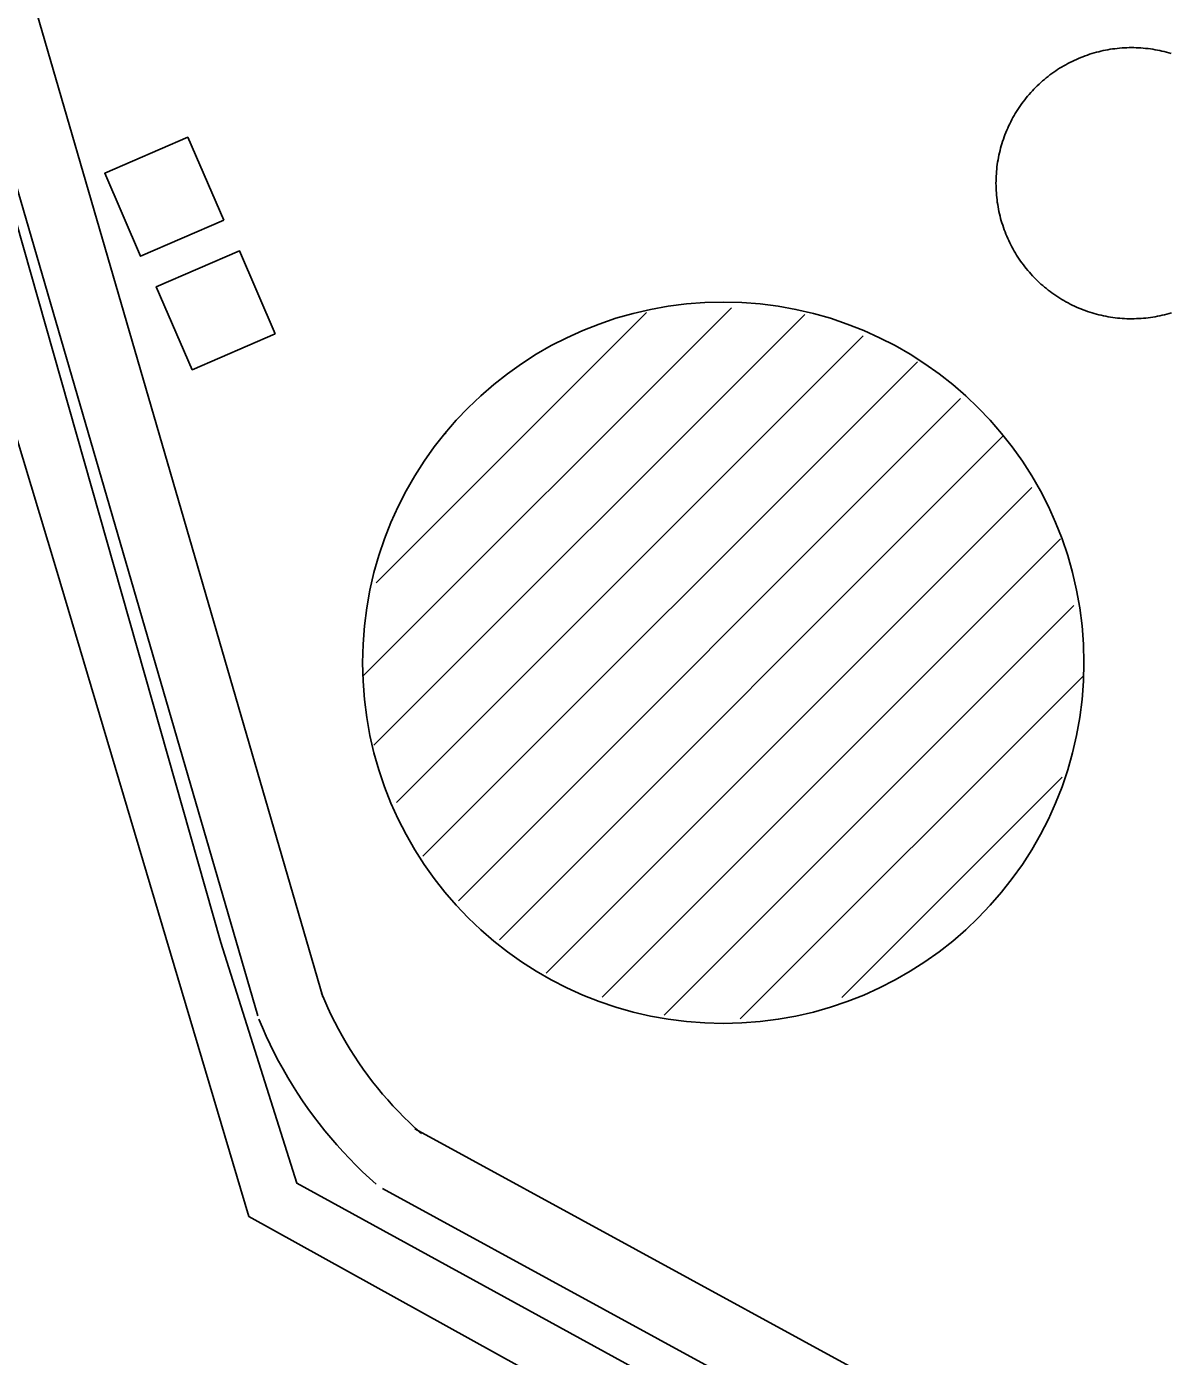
# Model space of a CAD drawing. Extents: x 3567028 to 3605064, y 510945 to 536587.
# Drawn here: x 3598357 to 3598862, y 527282 to 527869 of the extents above; entities that cross this region are included whole.
import ezdxf

# ---------------------------------------------------------------- set-up
doc = ezdxf.new("R2010")
doc.units = 0
for name, color, linetype in [('V-BLDG-OTLN', 7, 'Continuous'), ('V-DOMW-TANK', 7, 'Continuous'), ('V-ROAD-CNTR', 7, 'Continuous'), ('V-UTIL-LINE', 7, 'Continuous')]:
    doc.layers.add(name, color=color, linetype=linetype)

msp = doc.modelspace()

# ---------------------------------------------------------------- linework, layer by layer
at = {"layer": 'V-BLDG-OTLN'}
for points in [[(3598444.16, 527783.81), (3598428.29, 527820.53), (3598391.57, 527804.65), (3598407.45, 527767.93)], [(3598466.96, 527733.62), (3598451.09, 527770.34), (3598414.37, 527754.46), (3598430.25, 527717.75)]]:
    msp.add_lwpolyline(points, close=True, dxfattribs=at)
at = {"layer": 'V-DOMW-TANK'}
for p, q in [((3598505.78, 527582.53), (3598668.43, 527745.17)), ((3598510.51, 527551.91), (3598700.83, 527742.22)), ((3598511.56, 527623.66), (3598630.97, 527743.07)), ((3598520.46, 527526.5), (3598726.66, 527732.7)), ((3598532.11, 527502.79), (3598750.65, 527721.33)), ((3598547.82, 527483.14), (3598769.7, 527705.03)), ((3598540.96, 527688.42), (3598542.49, 527689.95)), ((3598565.96, 527465.93), (3598788.56, 527688.53)), ((3598586.59, 527451.21), (3598801.21, 527665.82)), ((3598611.35, 527440.61), (3598813.85, 527643.11)), ((3598638.68, 527432.58), (3598819.65, 527613.55)), ((3598672.36, 527430.91), (3598823.68, 527582.23)), ((3598717.17, 527440.36), (3598814.61, 527537.8))]:
    msp.add_line(p, q, dxfattribs=at)
for points in [[(3598785.66, 527793.91), (3598785.55, 527794.95), (3598785.47, 527795.99), (3598785.41, 527797.03), (3598785.36, 527798.08), (3598785.33, 527799.12), (3598785.32, 527800.17), (3598785.33, 527801.21), (3598785.36, 527802.26), (3598785.4, 527803.3), (3598785.47, 527804.34), (3598785.55, 527805.39), (3598785.65, 527806.43), (3598785.76, 527807.47), (3598785.9, 527808.51), (3598786.05, 527809.54), (3598786.22, 527810.57), (3598786.41, 527811.6), (3598786.62, 527812.62), (3598786.85, 527813.64), (3598787.09, 527814.66), (3598787.35, 527815.67), (3598787.63, 527816.68), (3598787.93, 527817.68), (3598788.24, 527818.68), (3598788.57, 527819.67), (3598788.92, 527820.66), (3598789.28, 527821.64), (3598789.67, 527822.61), (3598790.06, 527823.58), (3598790.48, 527824.54), (3598790.91, 527825.49), (3598791.36, 527826.43), (3598791.83, 527827.37), (3598792.31, 527828.3), (3598792.81, 527829.21), (3598793.32, 527830.12), (3598793.85, 527831.03), (3598794.4, 527831.92), (3598794.96, 527832.8), (3598795.54, 527833.67), (3598796.13, 527834.53), (3598796.73, 527835.39), (3598797.35, 527836.22), (3598797.99, 527837.06), (3598798.64, 527837.87), (3598799.3, 527838.68), (3598799.98, 527839.48), (3598800.67, 527840.26), (3598801.38, 527841.03), (3598802.1, 527841.79), (3598802.83, 527842.54), (3598803.58, 527843.27), (3598804.33, 527843.99), (3598805.1, 527844.7), (3598805.89, 527845.39), (3598806.68, 527846.07), (3598807.49, 527846.73), (3598808.31, 527847.39), (3598809.13, 527848.03), (3598809.97, 527848.65), (3598810.82, 527849.25), (3598811.69, 527849.85), (3598812.56, 527850.43), (3598813.44, 527850.99), (3598814.33, 527851.53), (3598815.23, 527852.07), (3598816.14, 527852.58), (3598817.06, 527853.08), (3598817.98, 527853.57), (3598818.92, 527854.03), (3598819.86, 527854.48), (3598820.81, 527854.92), (3598821.77, 527855.33), (3598822.74, 527855.74), (3598823.71, 527856.12), (3598824.69, 527856.49), (3598825.67, 527856.84), (3598826.67, 527857.17), (3598827.66, 527857.48), (3598828.66, 527857.78), (3598829.67, 527858.06), (3598830.68, 527858.32), (3598831.7, 527858.57), (3598832.72, 527858.8), (3598833.74, 527859.01), (3598834.77, 527859.2), (3598835.8, 527859.37), (3598836.84, 527859.53), (3598837.87, 527859.66), (3598838.91, 527859.78), (3598839.95, 527859.88), (3598840.99, 527859.97), (3598842.04, 527860.03), (3598843.08, 527860.08), (3598844.13, 527860.11), (3598845.17, 527860.12), (3598846.22, 527860.11), (3598847.26, 527860.08), (3598848.31, 527860.04), (3598849.35, 527859.97)], [(3598849.35, 527859.97), (3598850.39, 527859.89), (3598851.43, 527859.79), (3598852.47, 527859.67), (3598853.51, 527859.54), (3598854.54, 527859.39), (3598855.58, 527859.21), (3598856.6, 527859.03), (3598857.63, 527858.82), (3598858.65, 527858.59), (3598859.67, 527858.35), (3598860.68, 527858.09), (3598861.68, 527857.81), (3598862.69, 527857.51)], [(3598861.78, 527742.65), (3598860.77, 527742.37), (3598859.76, 527742.11), (3598858.75, 527741.86), (3598857.72, 527741.64), (3598856.7, 527741.43), (3598855.67, 527741.24), (3598854.64, 527741.06), (3598853.61, 527740.91), (3598852.57, 527740.77), (3598851.53, 527740.65), (3598850.49, 527740.55), (3598849.45, 527740.47), (3598848.41, 527740.4), (3598847.36, 527740.36), (3598846.31, 527740.33), (3598845.27, 527740.32), (3598844.23, 527740.32), (3598843.18, 527740.35), (3598842.14, 527740.4), (3598841.09, 527740.46), (3598840.05, 527740.54), (3598839.01, 527740.64), (3598837.97, 527740.76), (3598836.93, 527740.89), (3598835.9, 527741.05), (3598834.87, 527741.22), (3598833.84, 527741.41), (3598832.82, 527741.62), (3598831.8, 527741.84), (3598830.78, 527742.08), (3598829.76, 527742.35), (3598828.76, 527742.62), (3598827.76, 527742.92), (3598826.76, 527743.23), (3598825.77, 527743.57), (3598824.78, 527743.91), (3598823.8, 527744.28), (3598822.83, 527744.66), (3598821.87, 527745.06), (3598820.9, 527745.48), (3598819.95, 527745.91), (3598819.01, 527746.36), (3598818.07, 527746.82), (3598817.14, 527747.3), (3598816.23, 527747.8), (3598815.31, 527748.32), (3598814.41, 527748.85), (3598813.52, 527749.39), (3598812.64, 527749.95), (3598811.77, 527750.53), (3598810.91, 527751.12), (3598810.05, 527751.73), (3598809.21, 527752.35), (3598808.38, 527752.99), (3598807.56, 527753.64), (3598806.76, 527754.3), (3598805.96, 527754.98), (3598805.18, 527755.67), (3598804.41, 527756.38), (3598803.65, 527757.09), (3598802.9, 527757.83), (3598802.17, 527758.57), (3598801.45, 527759.33), (3598800.74, 527760.1), (3598800.05, 527760.88), (3598799.37, 527761.68), (3598798.7, 527762.48), (3598798.05, 527763.3), (3598797.41, 527764.13), (3598796.79, 527764.97), (3598796.18, 527765.82), (3598795.59, 527766.68), (3598795.01, 527767.55), (3598794.45, 527768.43), (3598793.9, 527769.32), (3598793.37, 527770.22), (3598792.86, 527771.13), (3598792.36, 527772.05), (3598791.87, 527772.98), (3598791.41, 527773.91), (3598790.96, 527774.86), (3598790.52, 527775.81), (3598790.1, 527776.77), (3598789.7, 527777.73), (3598789.32, 527778.7), (3598788.95, 527779.68), (3598788.6, 527780.67), (3598788.27, 527781.66), (3598787.95, 527782.66), (3598787.66, 527783.66), (3598787.38, 527784.67), (3598787.11, 527785.68), (3598786.87, 527786.69), (3598786.64, 527787.71), (3598786.43, 527788.74), (3598786.24, 527789.77), (3598786.07, 527790.8), (3598785.91, 527791.83), (3598785.77, 527792.87), (3598785.66, 527793.91)], [(3598862.78, 527742.95), (3598861.78, 527742.65)]]:
    msp.add_lwpolyline(points, dxfattribs=at)
msp.add_circle((3598664.84, 527588.32), 159.35, dxfattribs=at)
at = {"layer": 'V-ROAD-CNTR'}
for points in [[(3598487.96, 527440.74), (3598270.07, 528189.92)], [(3598459.16, 527432.36), (3598241.29, 528181.45)], [(3598531.48, 527380.3), (3598528.78, 527382.72), (3598526.24, 527385.1), (3598523.75, 527387.52), (3598521.32, 527390), (3598518.94, 527392.53), (3598516.61, 527395.11), (3598514.34, 527397.74), (3598512.12, 527400.42), (3598509.96, 527403.14), (3598507.86, 527405.91), (3598505.82, 527408.72), (3598503.84, 527411.57), (3598501.91, 527414.47), (3598500.05, 527417.4), (3598498.26, 527420.37), (3598496.52, 527423.39), (3598494.85, 527426.43), (3598493.24, 527429.51), (3598491.7, 527432.63), (3598490.22, 527435.77), (3598488.82, 527438.95), (3598487.43, 527442.25), (3598487.44, 527442.24)], [(3598511.45, 527357.97), (3598508.51, 527360.6), (3598505.51, 527363.41), (3598502.57, 527366.28), (3598499.69, 527369.21), (3598496.88, 527372.2), (3598494.12, 527375.26), (3598491.44, 527378.36), (3598488.82, 527381.52), (3598486.27, 527384.74), (3598483.78, 527388.01), (3598481.36, 527391.34), (3598479.02, 527394.71), (3598476.75, 527398.13), (3598474.55, 527401.6), (3598472.42, 527405.12), (3598470.37, 527408.67), (3598468.4, 527412.28), (3598466.5, 527415.92), (3598464.67, 527419.6), (3598462.93, 527423.32), (3598461.26, 527427.08), (3598459.72, 527430.77), (3598459.68, 527430.85)], [(3598723.88, 527275.74), (3598528.65, 527382.3)], [(3598709.51, 527249.4), (3598514.28, 527355.96)]]:
    msp.add_lwpolyline(points, dxfattribs=at)
at = {"layer": 'V-UTIL-LINE'}
msp.add_lwpolyline([(3598778, 527001.28), (3598715.44, 527199.4), (3598455.25, 527343.7), (3598370.1, 527629.81), (3598315.28, 527811.79), (3598342, 527819.48), (3598442.94, 527464.76), (3598476.49, 527358.33), (3598733, 527217.72), (3598803.74, 526995.64)], dxfattribs=at)

doc.saveas('drawing.dxf')
